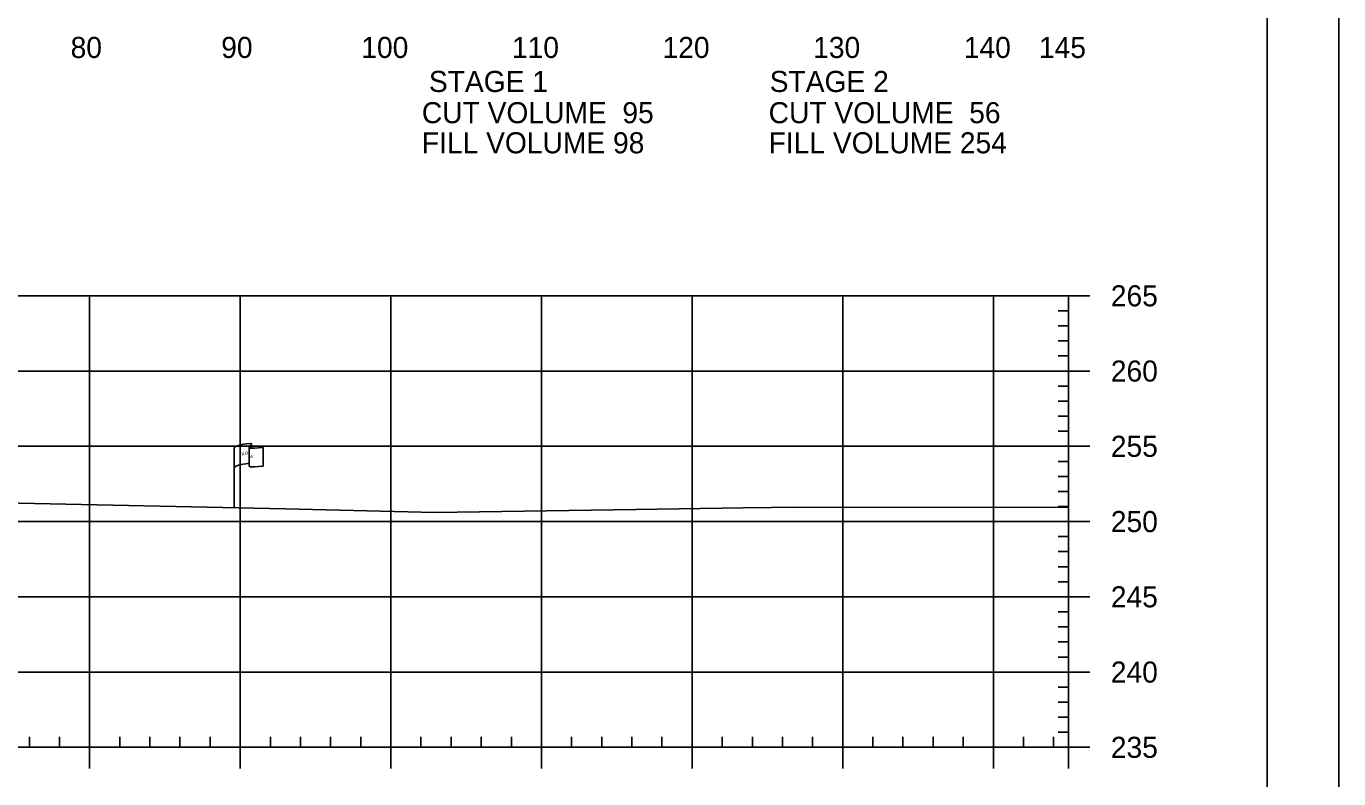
# Model space of a CAD drawing. Extents: x 1365647 to 1367999, y 387113 to 400173.
# Drawn here: x 1365969.9 to 1366057, y 390467.4 to 390517.4 of the extents above; entities that cross this region are included whole.
import ezdxf

# ---------------------------------------------------------------- set-up
doc = ezdxf.new("R2010")
doc.units = 0
for name, color, linetype in [('E_Existing ROW', 7, 'Continuous'), ('R_Axis', 7, 'Continuous'), ('R_Axis Annot', 7, 'Continuous'), ('R_Border', 7, 'Continuous'), ('R_Exist Surface', 7, 'Continuous'), ('R_Grid', 7, 'Continuous'), ('R_No Plot', 7, 'Continuous')]:
    doc.layers.add(name, color=color, linetype=linetype)

msp = doc.modelspace()

# ---------------------------------------------------------------- linework, layer by layer
at = {"layer": 'E_Existing ROW'}
for p, q in [((1365984.679, 390489.41), (1365984.679, 390489.396)), ((1365984.679, 390489.396), (1365984.679, 390488.17)), ((1365984.847, 390489.566), (1365984.847, 390489.326)), ((1365985.614, 390489.372), (1365985.614, 390488.132)), ((1365983.684, 390485.365), (1365983.684, 390489.315))]:
    msp.add_line(p, q, dxfattribs=at)
for centre, radius, start, end in [((1365984.757, 390489.41), 0.078, 88.6458, 274.28284), ((1365984.768, 390489.566), 0.0783, 263.07118, 93.95638), ((1365984.757, 390488.17), 0.0783, 180, 273.95638)]:
    msp.add_arc(centre, radius, start, end, dxfattribs=at)
for centre, major_axis, ratio, start_param, end_param in [((1365985.266, 390489.359), (-1.582, -0.043), 0.19887, 5.030368, 6.283185), ((1365985.973, 390489.474), (-1.227, -0.134), 0.052933, 0.159456, 1.268315), ((1365985.26, 390488.041), (-1.582, -0.043), 0.19887, 5.083035, 6.194897), ((1365985.973, 390488.234), (-1.227, -0.134), 0.052933, 0.159456, 1.268315)]:
    msp.add_ellipse(centre, major_axis=major_axis, ratio=ratio, start_param=start_param, end_param=end_param, dxfattribs=at)
at = {"layer": 'R_Axis'}
for p, q in [((1366039.095, 390469.449), (1366039.095, 390499.449)), ((1366040.495, 390499.449), (1366039.095, 390499.449)), ((1366039.095, 390498.449), (1366038.395, 390498.449)), ((1366039.095, 390497.449), (1366038.395, 390497.449)), ((1366039.095, 390496.449), (1366038.395, 390496.449)), ((1366039.095, 390495.449), (1366038.395, 390495.449)), ((1366040.495, 390494.449), (1366039.095, 390494.449)), ((1366039.095, 390493.449), (1366038.395, 390493.449)), ((1366039.095, 390492.449), (1366038.395, 390492.449)), ((1366039.095, 390491.449), (1366038.395, 390491.449)), ((1366039.095, 390490.449), (1366038.395, 390490.449)), ((1366040.495, 390489.449), (1366039.095, 390489.449)), ((1366039.095, 390488.449), (1366038.395, 390488.449)), ((1366039.095, 390487.449), (1366038.395, 390487.449)), ((1366039.095, 390486.449), (1366038.395, 390486.449)), ((1366039.095, 390485.449), (1366038.395, 390485.449)), ((1366040.495, 390484.449), (1366039.095, 390484.449)), ((1366039.095, 390483.449), (1366038.395, 390483.449)), ((1366039.095, 390482.449), (1366038.395, 390482.449)), ((1366039.095, 390481.449), (1366038.395, 390481.449)), ((1366039.095, 390480.449), (1366038.395, 390480.449)), ((1366040.495, 390479.449), (1366039.095, 390479.449)), ((1366039.095, 390478.449), (1366038.395, 390478.449)), ((1366039.095, 390477.449), (1366038.395, 390477.449)), ((1366039.095, 390476.449), (1366038.395, 390476.449)), ((1366039.095, 390475.449), (1366038.395, 390475.449)), ((1366040.495, 390474.449), (1366039.095, 390474.449)), ((1366039.095, 390473.449), (1366038.395, 390473.449)), ((1366039.095, 390472.449), (1366038.395, 390472.449)), ((1366039.095, 390471.449), (1366038.395, 390471.449)), ((1366039.095, 390470.449), (1366038.395, 390470.449)), ((1365749.095, 390469.449), (1366039.095, 390469.449)), ((1365970.095, 390469.449), (1365970.095, 390470.149)), ((1365972.095, 390469.449), (1365972.095, 390470.149)), ((1365974.095, 390468.049), (1365974.095, 390469.449)), ((1365976.095, 390469.449), (1365976.095, 390470.149)), ((1365978.095, 390469.449), (1365978.095, 390470.149)), ((1365980.095, 390469.449), (1365980.095, 390470.149)), ((1365982.095, 390469.449), (1365982.095, 390470.149)), ((1365984.095, 390468.049), (1365984.095, 390469.449)), ((1365986.095, 390469.449), (1365986.095, 390470.149)), ((1365988.095, 390469.449), (1365988.095, 390470.149)), ((1365990.095, 390469.449), (1365990.095, 390470.149)), ((1365992.095, 390469.449), (1365992.095, 390470.149)), ((1365994.095, 390468.049), (1365994.095, 390469.449)), ((1365996.095, 390469.449), (1365996.095, 390470.149)), ((1365998.095, 390469.449), (1365998.095, 390470.149)), ((1366000.095, 390469.449), (1366000.095, 390470.149)), ((1366002.095, 390469.449), (1366002.095, 390470.149)), ((1366004.095, 390468.049), (1366004.095, 390469.449)), ((1366006.095, 390469.449), (1366006.095, 390470.149)), ((1366008.095, 390469.449), (1366008.095, 390470.149)), ((1366010.095, 390469.449), (1366010.095, 390470.149)), ((1366012.095, 390469.449), (1366012.095, 390470.149)), ((1366014.095, 390468.049), (1366014.095, 390469.449)), ((1366016.095, 390469.449), (1366016.095, 390470.149)), ((1366018.095, 390469.449), (1366018.095, 390470.149)), ((1366020.095, 390469.449), (1366020.095, 390470.149)), ((1366022.095, 390469.449), (1366022.095, 390470.149)), ((1366024.095, 390468.049), (1366024.095, 390469.449)), ((1366026.095, 390469.449), (1366026.095, 390470.149)), ((1366028.095, 390469.449), (1366028.095, 390470.149)), ((1366030.095, 390469.449), (1366030.095, 390470.149)), ((1366032.095, 390469.449), (1366032.095, 390470.149)), ((1366034.095, 390468.049), (1366034.095, 390469.449)), ((1366036.095, 390469.449), (1366036.095, 390470.149)), ((1366038.095, 390469.449), (1366038.095, 390470.149)), ((1366039.095, 390468.049), (1366039.095, 390469.449)), ((1366040.495, 390469.449), (1366039.095, 390469.449))]:
    msp.add_line(p, q, dxfattribs=at)
at = {"layer": 'R_Border'}
msp.add_line((1366052.275, 390363.449), (1366052.275, 390568.909), dxfattribs=at)
at = {"layer": 'R_Exist Surface'}
msp.add_lwpolyline([(1365968.353, 390485.691), (1365987.091, 390485.292), (1365997.009, 390485.05), (1366010.363, 390485.241), (1366017.481, 390485.367), (1366021.223, 390485.397), (1366039.095, 390485.372)], dxfattribs=at)
at = {"layer": 'R_Grid'}
for p, q in [((1365749.095, 390499.449), (1366039.095, 390499.449)), ((1365974.095, 390469.449), (1365974.095, 390499.449)), ((1365984.095, 390469.449), (1365984.095, 390499.449)), ((1365994.095, 390469.449), (1365994.095, 390499.449)), ((1366004.095, 390469.449), (1366004.095, 390499.449)), ((1366014.095, 390469.449), (1366014.095, 390499.449)), ((1366024.095, 390469.449), (1366024.095, 390499.449)), ((1366034.095, 390469.449), (1366034.095, 390499.449)), ((1366039.095, 390469.449), (1366039.095, 390499.449)), ((1365749.095, 390494.449), (1366039.095, 390494.449)), ((1365749.095, 390489.449), (1366039.095, 390489.449)), ((1365749.095, 390484.449), (1366039.095, 390484.449)), ((1365749.095, 390479.449), (1366039.095, 390479.449)), ((1365749.095, 390474.449), (1366039.095, 390474.449)), ((1365749.095, 390469.449), (1366039.095, 390469.449))]:
    msp.add_line(p, q, dxfattribs=at)
at = {"layer": 'R_No Plot'}
msp.add_lwpolyline([(1365723.687, 390572.803), (1366057.027, 390572.803), (1366057.027, 390359.466), (1365723.687, 390359.466)], close=True, dxfattribs=at)

# ---------------------------------------------------------------- texts
at = {"layer": 'E_Existing ROW'}
for s, height, rotation, p in [('R ', 0.2, 9.98841, (1365984.203, 390488.817)), (' O', 0.2, 9.98841, (1365984.349, 390488.862)), ('W', 0.2, 351.17882, (1365984.679, 390488.693)), ('DWB 11-9-07', 0.001, 90, (1365984.846, 390489.326)), ('DWB 11-9-07', 0.001, 5.07169, (1365985.604, 390488.132)), ('DWB 11-9-07', 0.001, 90, (1365983.683, 390485.365))]:
    msp.add_text(s, height=height, rotation=rotation, dxfattribs=at).set_placement(p)
at = {"layer": 'R_Axis Annot'}
for s, p in [('80', (1365972.833, 390515.249)), ('90', (1365982.833, 390515.249)), ('100', (1365992.133, 390515.249)), ('110', (1366002.133, 390515.249)), ('120', (1366012.133, 390515.249)), ('130', (1366022.133, 390515.249)), ('140', (1366032.133, 390515.249)), ('145', (1366037.121, 390515.249)), ('STAGE 1', (1365996.62, 390512.989)), ('STAGE 2', (1366019.248, 390512.989)), ('CUT VOLUME  95', (1365996.152, 390510.915)), ('CUT VOLUME  56', (1366019.178, 390510.915)), ('FILL VOLUME 98', (1365996.152, 390508.915)), ('FILL VOLUME 254', (1366019.178, 390508.915)), ('265', (1366041.895, 390498.749)), ('260', (1366041.895, 390493.749)), ('255', (1366041.895, 390488.749)), ('250', (1366041.895, 390483.749)), ('245', (1366041.895, 390478.749)), ('240', (1366041.895, 390473.749)), ('235', (1366041.895, 390468.749))]:
    msp.add_text(s, height=1.4, dxfattribs=at).set_placement(p)

doc.saveas('drawing.dxf')
